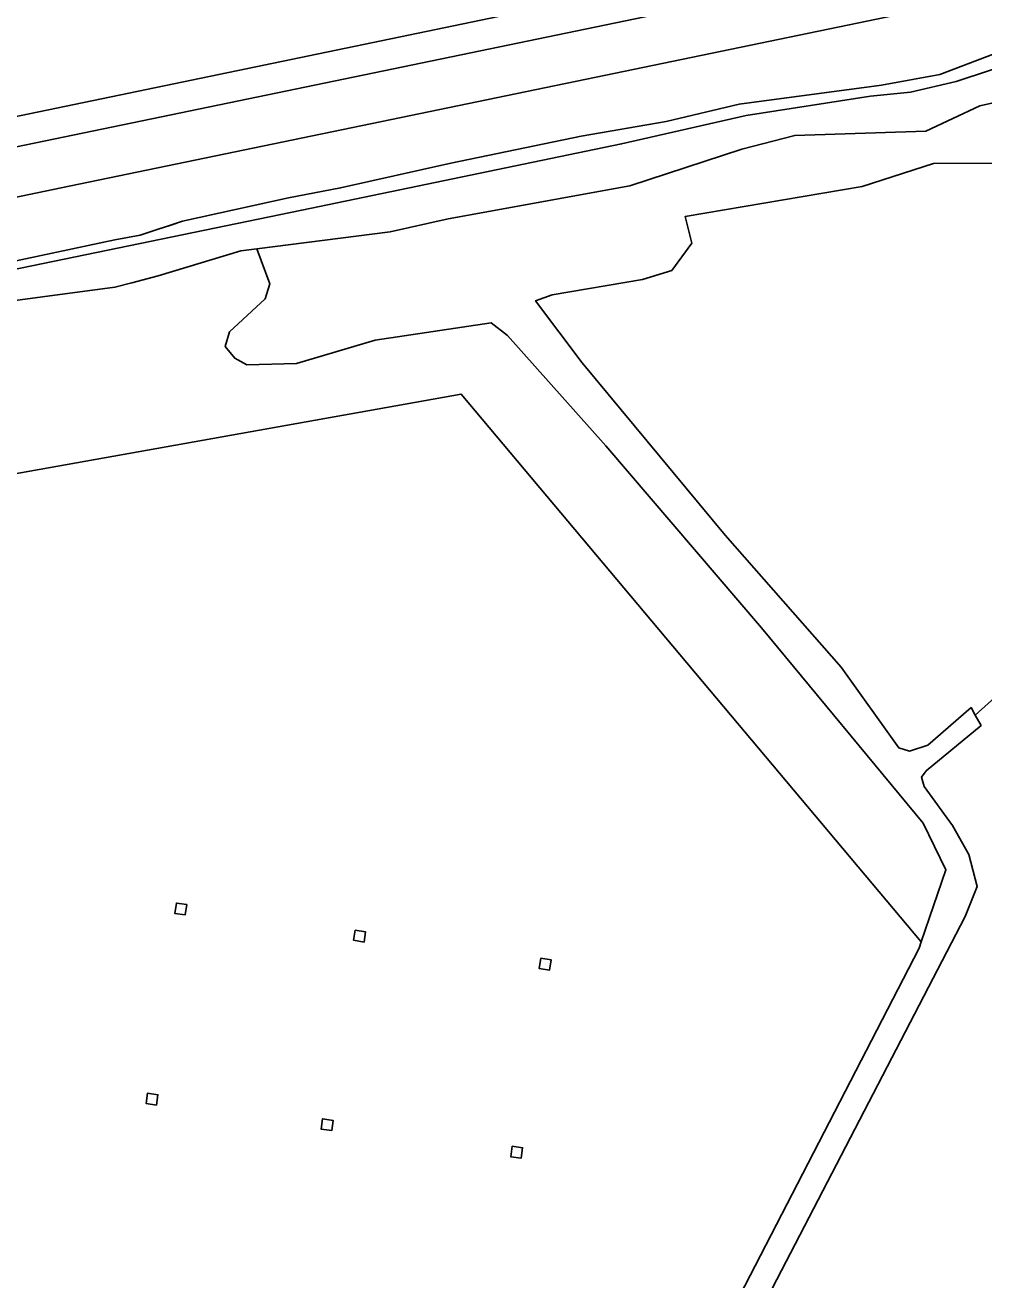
# Model space of a CAD drawing. Extents: x 164494 to 166241, y 382475 to 384495.
# Drawn here: x 165185.9 to 165259.1, y 384332.1 to 384427.9 of the extents above; entities that cross this region are included whole.
import ezdxf

# ---------------------------------------------------------------- set-up
doc = ezdxf.new("R2010")
doc.units = 0
for name, color, linetype in [('IMGEO_Grasland_agrarisch', 7, 'Continuous'), ('IMGEO_Grasland_overig', 7, 'Continuous'), ('IMGEO_Groenvoorziening', 7, 'Continuous'), ('IMGEO_Hek', 7, 'Continuous'), ('IMGEO_Hoogspanningsmast', 7, 'Continuous'), ('IMGEO_Loofbos', 7, 'Continuous'), ('IMGEO_Spoor', 7, 'Continuous'), ('IMGEO_Spoorbaan_halfverhard', 7, 'Continuous'), ('IMGEO_Waterloop', 7, 'Continuous')]:
    doc.layers.add(name, color=color, linetype=linetype)

msp = doc.modelspace()

# ---------------------------------------------------------------- linework, layer by layer
at = {"layer": 'IMGEO_Grasland_agrarisch'}
for points in [[(165254.178, 384357.458), (165254.338, 384357.924), (165219.216, 384399.744), (165132.979, 384384.354), (165141.954, 384371.972), (165145.054, 384368.614), (165145.219, 384368.436), (165150.263, 384361.604), (165171.177, 384338.978), (165212.211, 384295.983), (165214.848, 384292.894), (165228.766, 384308.211)], [(165197.489, 384360.894), (165198.28, 384360.774), (165198.16, 384359.983), (165197.369, 384360.103)], [(165211.146, 384358.829), (165211.935, 384358.693), (165211.818, 384357.918), (165211.014, 384358.056)], [(165225.301, 384356.688), (165226.092, 384356.569), (165225.971, 384355.771), (165225.18, 384355.89)], [(165196.086, 384346.261), (165195.971, 384345.474), (165195.176, 384345.594), (165195.29, 384346.382)], [(165208.655, 384344.433), (165209.464, 384344.294), (165209.351, 384343.523), (165208.54, 384343.641)], [(165223.129, 384342.327), (165223.916, 384342.208), (165223.8, 384341.412), (165223.013, 384341.531)]]:
    msp.add_lwpolyline(points, close=True, dxfattribs=at)
at = {"layer": 'IMGEO_Grasland_overig'}
for points in [[(165261.513, 384426.319), (165255.748, 384424.133), (165251.308, 384423.337), (165240.443, 384421.881), (165234.877, 384420.556), (165228.382, 384419.429), (165218.443, 384417.375), (165210.024, 384415.484), (165206.051, 384414.725), (165197.966, 384412.935), (165197.004, 384412.621), (165196.183, 384412.353), (165194.719, 384411.875), (165192.798, 384411.524), (165181.16, 384409.049)], [(165180.624, 384408.334), (165207.053, 384413.795), (165231.465, 384418.839), (165240.966, 384421.01), (165250.45, 384422.495), (165253.512, 384422.782), (165256.987, 384423.6), (165262.008, 384425.266)]]:
    msp.add_lwpolyline(points, dxfattribs=at)
at = {"layer": 'IMGEO_Groenvoorziening'}
for points in [[(165262.008, 384425.266), (165256.987, 384423.6), (165253.512, 384422.782), (165250.45, 384422.495), (165240.966, 384421.01), (165231.465, 384418.839), (165207.053, 384413.795), (165180.624, 384408.334), (165159.227, 384403.519), (165151.929, 384402.282), (165143.489, 384400.085), (165127.175, 384396.479), (165117.595, 384395.049), (165116.866, 384392.796), (165118.787, 384389.549), (165120.245, 384388.688), (165123.029, 384385.308), (165126.938, 384382.061), (165131.113, 384378.152), (165132.902, 384377.29), (165137.673, 384373.911), (165140.191, 384371.127), (165143.442, 384367.104)], [(165181.731, 384406.423), (165192.801, 384407.901), (165194.081, 384408.234), (165196.111, 384408.761), (165202.406, 384410.682), (165203.635, 384410.839), (165213.804, 384412.14), (165218.244, 384413.134), (165232.093, 384415.652), (165240.642, 384418.435), (165244.684, 384419.496), (165254.688, 384419.825), (165258.796, 384421.747), (165260.85, 384422.211)], [(165219.216, 384399.744), (165254.338, 384357.924), (165256.222, 384363.426), (165254.493, 384366.995), (165242.154, 384381.89), (165230.268, 384395.804), (165222.773, 384404.208), (165221.503, 384405.189), (165212.666, 384403.853), (165206.659, 384402.07), (165202.876, 384401.988), (165201.951, 384402.475), (165201.22, 384403.374), (165201.551, 384404.499), (165204.265, 384407.022), (165204.621, 384408.173), (165203.635, 384410.839), (165202.406, 384410.682), (165196.111, 384408.761), (165194.081, 384408.234), (165192.801, 384407.901), (165181.731, 384406.423)], [(165145.054, 384368.614), (165141.954, 384371.972), (165132.979, 384384.354), (165219.216, 384399.744)]]:
    msp.add_lwpolyline(points, dxfattribs=at)
at = {"layer": 'IMGEO_Hek'}
msp.add_lwpolyline([(165261.513, 384426.319), (165255.748, 384424.133), (165251.308, 384423.337), (165240.443, 384421.881), (165234.877, 384420.556), (165228.382, 384419.429), (165218.443, 384417.375), (165210.024, 384415.484), (165206.051, 384414.725), (165197.966, 384412.935), (165194.719, 384411.875), (165192.798, 384411.524), (165181.16, 384409.049)], dxfattribs=at)
at = {"layer": 'IMGEO_Hoogspanningsmast'}
for points in [[(165197.369, 384360.103), (165198.16, 384359.983), (165198.28, 384360.774), (165197.489, 384360.894)], [(165211.146, 384358.829), (165211.014, 384358.056), (165211.818, 384357.918), (165211.935, 384358.693)], [(165225.301, 384356.688), (165225.18, 384355.89), (165225.971, 384355.771), (165226.092, 384356.569)], [(165195.29, 384346.382), (165195.176, 384345.594), (165195.971, 384345.474), (165196.086, 384346.261)], [(165208.54, 384343.641), (165209.351, 384343.523), (165209.464, 384344.294), (165208.655, 384344.433)], [(165223.916, 384342.208), (165223.129, 384342.327), (165223.013, 384341.531), (165223.8, 384341.412)]]:
    msp.add_lwpolyline(points, close=True, dxfattribs=at)
at = {"layer": 'IMGEO_Loofbos'}
for points in [[(165319.122, 384329.28), (165345.495, 384364.261), (165384.155, 384416.68), (165370.662, 384440.461), (165357.63, 384438.205), (165345.273, 384435.249), (165336.497, 384432.181), (165328.496, 384430.162), (165323.44, 384430.436), (165317.134, 384428.609), (165310.108, 384421.632), (165258.46, 384375.241), (165258.903, 384374.458), (165254.711, 384370.988), (165254.366, 384370.498), (165254.559, 384369.791), (165256.732, 384366.815), (165257.974, 384364.607), (165258.612, 384362.157), (165257.696, 384359.876), (165238.75, 384323.391)], [(165261.76, 384417.361), (165255.26, 384417.34), (165249.82, 384415.603), (165236.312, 384413.295), (165236.818, 384411.269), (165235.293, 384409.169), (165233.066, 384408.484), (165226.173, 384407.316), (165224.908, 384406.87), (165228.453, 384402.141), (165239.383, 384388.967), (165248.214, 384378.898), (165252.615, 384372.746), (165253.434, 384372.484), (165254.846, 384372.947), (165258.137, 384375.813), (165258.46, 384375.241), (165310.108, 384421.632)]]:
    msp.add_lwpolyline(points, dxfattribs=at)
at = {"layer": 'IMGEO_Spoor'}
for points in [[(165534.642, 384491.339), (165527.155, 384489.842), (165498.336, 384483.749), (165300.848, 384442.555), (165180.102, 384417.538), (165154.253, 384412.052), (165058.779, 384392.205), (165020.911, 384384.156), (164953.473, 384370.243), (164918.38, 384362.867), (164827.656, 384344.031), (164796.154, 384337.413), (164788.231, 384335.773)], [(165535.404, 384487.554), (165347.592, 384448.533), (165284.368, 384435.3), (165189.312, 384415.622), (165019.715, 384380.308), (164986.051, 384373.23), (164945.984, 384364.945), (164850.572, 384344.992), (164797.73, 384334.115), (164789.572, 384332.389)]]:
    msp.add_lwpolyline(points, dxfattribs=at)
at = {"layer": 'IMGEO_Spoorbaan_halfverhard'}
for points in [[(165303.409, 384445.473), (165177.266, 384419.285)], [(165181.16, 384409.049), (165192.798, 384411.524), (165194.719, 384411.875), (165196.183, 384412.353), (165197.004, 384412.621), (165197.966, 384412.935), (165206.051, 384414.725), (165210.024, 384415.484), (165218.443, 384417.375), (165228.382, 384419.429), (165234.877, 384420.556), (165240.443, 384421.881), (165251.308, 384423.337), (165255.748, 384424.133), (165261.513, 384426.319)]]:
    msp.add_lwpolyline(points, dxfattribs=at)
at = {"layer": 'IMGEO_Waterloop'}
for points in [[(165260.85, 384422.211), (165258.796, 384421.747), (165254.688, 384419.825), (165244.684, 384419.496), (165240.642, 384418.435), (165232.093, 384415.652), (165218.244, 384413.134), (165213.804, 384412.14), (165203.635, 384410.839), (165204.621, 384408.173), (165204.265, 384407.022), (165201.551, 384404.499), (165201.22, 384403.374), (165201.951, 384402.475), (165202.876, 384401.988), (165206.659, 384402.07), (165212.666, 384403.853), (165221.503, 384405.189), (165222.773, 384404.208), (165230.268, 384395.804), (165242.154, 384381.89), (165254.493, 384366.995), (165256.222, 384363.426), (165254.338, 384357.924), (165254.178, 384357.458), (165228.766, 384308.211)], [(165238.75, 384323.391), (165257.696, 384359.876), (165258.612, 384362.157), (165257.974, 384364.607), (165256.732, 384366.815), (165254.559, 384369.791), (165254.366, 384370.498), (165254.711, 384370.988), (165258.903, 384374.458), (165258.46, 384375.241), (165258.137, 384375.813), (165254.846, 384372.947), (165253.434, 384372.484), (165252.615, 384372.746), (165248.214, 384378.898), (165239.383, 384388.967), (165228.453, 384402.141), (165224.908, 384406.87), (165226.173, 384407.316), (165233.066, 384408.484), (165235.293, 384409.169), (165236.818, 384411.269), (165236.312, 384413.295), (165249.82, 384415.603), (165255.26, 384417.34), (165261.76, 384417.361)]]:
    msp.add_lwpolyline(points, dxfattribs=at)

doc.saveas('drawing.dxf')
